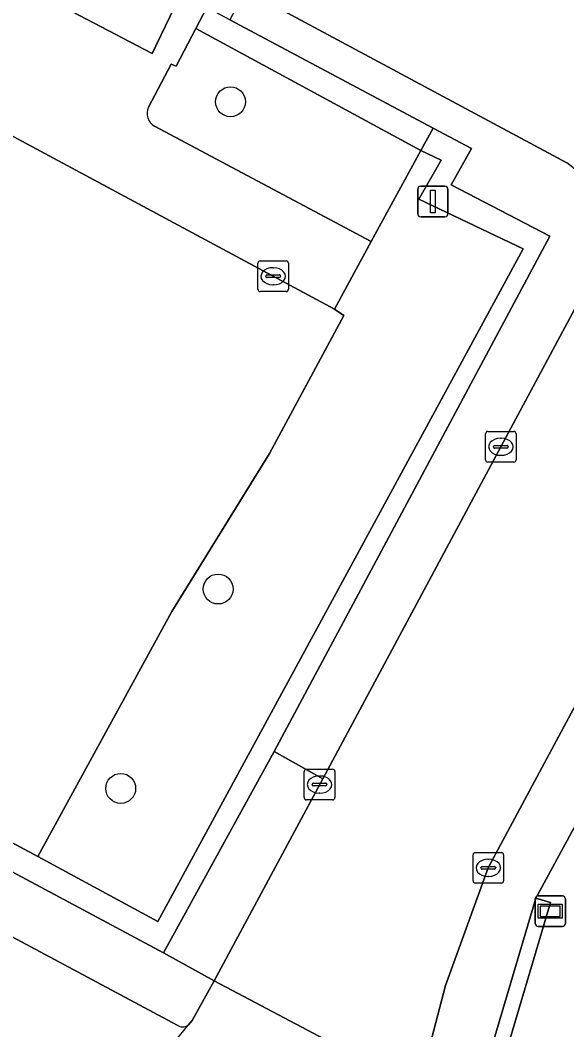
# Model space of a CAD drawing. Extents: x 159489 to 160304, y 383825 to 384531.
# Drawn here: x 159909.66 to 159927.54, y 383954.83 to 383987.85 of the extents above; entities that cross this region are included whole.
import ezdxf

# ---------------------------------------------------------------- set-up
doc = ezdxf.new("R2010")
doc.units = 0
for name, color, linetype in [('IMGEO_Boom', 7, 'Continuous'), ('IMGEO_Fietspad_gesloten', 7, 'Continuous'), ('IMGEO_Groenvoorziening', 7, 'Continuous'), ('IMGEO_Haag', 7, 'Continuous'), ('IMGEO_Hek', 7, 'Continuous'), ('IMGEO_Informatiebord', 7, 'Continuous'), ('IMGEO_Kolk', 7, 'Continuous'), ('IMGEO_Lichtmast', 7, 'Continuous'), ('IMGEO_Parkeervlak_open', 7, 'Continuous'), ('IMGEO_Rijbaan_lokaal_gesloten', 7, 'Continuous'), ('IMGEO_Rijbaan_lokaal_open', 7, 'Continuous'), ('IMGEO_Voetpad_open', 7, 'Continuous')]:
    doc.layers.add(name, color=color, linetype=linetype)

msp = doc.modelspace()

# ---------------------------------------------------------------- linework, layer by layer
at = {"layer": 'IMGEO_Boom'}
for centre in [(159916.536, 383985.182), (159916.132, 383969.248), (159912.945, 383962.728)]:
    msp.add_circle(centre, 0.489, dxfattribs=at)
at = {"layer": 'IMGEO_Fietspad_gesloten'}
msp.add_lwpolyline([(159914.789, 383954.987), (159829.267, 384000.762), (159827.511, 384001.747), (159820.478, 384006.14), (159815.453, 384008.909), (159814.236, 384009.579), (159812.526, 384010.519), (159810.974, 384011.376), (159809.37, 384007.908)], dxfattribs=at)
for centre, radius, start, end in [((159905.787, 383962.477), 11.997, 303.9758, 321.35), ((159914.975, 383955.257), 0.328, 235.3951, 303.6708)]:
    msp.add_arc(centre, radius, start, end, dxfattribs=at)
at = {"layer": 'IMGEO_Groenvoorziening'}
for points in [[(159833.623, 384000.986), (159833.449, 384000.644), (159914.348, 383957.355), (159917.967, 383963.931), (159926.977, 383980.784), (159923.758, 383982.469), (159924.418, 383983.659), (159923.163, 383984.322), (159922.762, 383983.587), (159923.422, 383983.268), (159922.699, 383982), (159926.104, 383980.377), (159914.162, 383958.38), (159910.232, 383960.503), (159906.502, 383962.5), (159847.363, 383994.162), (159843.388, 383996.29), (159837.377, 383999.508), (159836.092, 384000.196)], [(159915.401, 383987.574), (159914.755, 383986.344), (159914.597, 383986.412), (159913.858, 383985.002)], [(159914.053, 383984.387), (159921.133, 383980.608), (159922.762, 383983.587), (159915.401, 383987.574)], [(159928.547, 383960.34), (159932.874, 383968.245), (159931.814, 383968.87), (159926.527, 383959.143), (159927.006, 383959.001), (159925.183, 383952.866)], [(159925.183, 383952.866), (159927.006, 383959.001), (159926.527, 383959.143), (159924.711, 383953.033)]]:
    msp.add_lwpolyline(points, dxfattribs=at)
for points in [[(159910.523, 383990.514), (159909.675, 383989.022), (159913.969, 383986.762), (159914.706, 383988.28)], [(159916.515, 383987.865), (159915.762, 383988.26), (159915.401, 383987.574), (159922.762, 383983.587), (159923.163, 383984.322)], [(159922.762, 383983.587), (159921.133, 383980.608), (159919.935, 383978.4), (159920.243, 383978.197), (159917.813, 383973.681), (159914.616, 383968.515), (159910.232, 383960.503), (159914.162, 383958.38), (159926.104, 383980.377), (159922.699, 383982), (159923.422, 383983.268)]]:
    msp.add_lwpolyline(points, close=True, dxfattribs=at)
msp.add_arc((159914.27, 383984.794), 0.461, 153.2156, 241.9692, dxfattribs=at)
at = {"layer": 'IMGEO_Haag'}
msp.add_lwpolyline([(159916.515, 383987.865), (159915.762, 383988.26), (159915.401, 383987.574), (159922.762, 383983.587), (159923.163, 383984.322)], close=True, dxfattribs=at)
msp.add_lwpolyline([(159925.183, 383952.866), (159927.006, 383959.001), (159926.527, 383959.143), (159924.711, 383953.033)], dxfattribs=at)
at = {"layer": 'IMGEO_Hek'}
msp.add_lwpolyline([(159917.813, 383973.681), (159920.243, 383978.197)], dxfattribs=at)
at = {"layer": 'IMGEO_Informatiebord'}
for p, q in [((159926.5, 383958.312), (159926.5, 383959.112)), ((159926.5, 383959.112), (159926.5, 383958.312)), ((159926.6, 383959.212), (159927.39, 383959.212)), ((159927.39, 383959.212), (159926.6, 383959.212)), ((159927.49, 383959.112), (159927.49, 383958.312)), ((159927.49, 383958.312), (159927.49, 383959.112)), ((159927.39, 383958.212), (159926.6, 383958.212)), ((159926.6, 383958.212), (159927.39, 383958.212))]:
    msp.add_line(p, q, dxfattribs=at)
for points in [[(159926.601, 383958.944), (159927.389, 383958.944), (159927.389, 383958.48), (159926.601, 383958.48), (159926.601, 383958.944)], [(159926.666, 383958.879), (159926.666, 383958.545), (159927.324, 383958.545), (159927.324, 383958.879), (159926.666, 383958.879)]]:
    msp.add_lwpolyline(points, dxfattribs=at)
for centre, start, end in [((159926.6, 383959.112), 90, 180), ((159926.6, 383959.112), 90, 180), ((159927.39, 383959.112), 0, 90), ((159927.39, 383959.112), 360, 90), ((159926.6, 383958.312), 180, 270), ((159926.6, 383958.312), 180, 270), ((159927.39, 383958.312), 270, 0), ((159927.39, 383958.312), 270, 0)]:
    msp.add_arc(centre, 0.1, start, end, dxfattribs=at)
at = {"layer": 'IMGEO_Kolk'}
for p, q in [((159917.432, 383979.05), (159917.432, 383979.902)), ((159917.507, 383979.976), (159918.359, 383979.976)), ((159918.433, 383979.902), (159918.433, 383979.05)), ((159917.691, 383979.47), (159917.691, 383979.482)), ((159917.734, 383979.519), (159918.132, 383979.519)), ((159917.92, 383979.756), (159917.945, 383979.756)), ((159918.175, 383979.482), (159918.175, 383979.47)), ((159918.129, 383979.433), (159917.731, 383979.433)), ((159917.943, 383979.196), (159917.918, 383979.196)), ((159918.359, 383978.976), (159917.507, 383978.976)), ((159924.879, 383973.474), (159924.879, 383974.326)), ((159924.954, 383974.4), (159925.806, 383974.4)), ((159925.88, 383974.326), (159925.88, 383973.474)), ((159925.138, 383973.894), (159925.138, 383973.906)), ((159925.181, 383973.943), (159925.579, 383973.943)), ((159925.367, 383974.18), (159925.392, 383974.18)), ((159925.622, 383973.906), (159925.622, 383973.894)), ((159925.576, 383973.857), (159925.178, 383973.857)), ((159925.39, 383973.62), (159925.365, 383973.62)), ((159925.806, 383973.4), (159924.954, 383973.4)), ((159919.024, 383963.354), (159919.876, 383963.354)), ((159918.949, 383962.428), (159918.949, 383963.28)), ((159919.437, 383963.134), (159919.462, 383963.134)), ((159919.95, 383963.28), (159919.95, 383962.428)), ((159919.208, 383962.848), (159919.208, 383962.86)), ((159919.646, 383962.811), (159919.248, 383962.811)), ((159919.251, 383962.897), (159919.649, 383962.897)), ((159919.692, 383962.86), (159919.692, 383962.848)), ((159919.876, 383962.354), (159919.024, 383962.354)), ((159919.46, 383962.574), (159919.435, 383962.574)), ((159924.468, 383959.706), (159924.468, 383960.558)), ((159924.543, 383960.632), (159925.395, 383960.632)), ((159924.956, 383960.412), (159924.981, 383960.412)), ((159925.469, 383960.558), (159925.469, 383959.706)), ((159924.727, 383960.126), (159924.727, 383960.138)), ((159925.165, 383960.089), (159924.767, 383960.089)), ((159924.77, 383960.175), (159925.168, 383960.175)), ((159925.211, 383960.138), (159925.211, 383960.126)), ((159924.979, 383959.852), (159924.954, 383959.852)), ((159925.395, 383959.632), (159924.543, 383959.632))]:
    msp.add_line(p, q, dxfattribs=at)
for points in [[(159917.432, 383979.05), (159917.432, 383979.902)], [(159917.507, 383979.976), (159918.359, 383979.976)], [(159918.433, 383979.902), (159918.433, 383979.05)], [(159918.359, 383978.976), (159917.507, 383978.976)], [(159924.879, 383973.474), (159924.879, 383974.326)], [(159924.954, 383974.4), (159925.806, 383974.4)], [(159925.88, 383974.326), (159925.88, 383973.474)], [(159925.806, 383973.4), (159924.954, 383973.4)], [(159919.024, 383963.354), (159919.876, 383963.354)], [(159918.949, 383962.428), (159918.949, 383963.28)], [(159919.95, 383963.28), (159919.95, 383962.428)], [(159919.876, 383962.354), (159919.024, 383962.354)], [(159924.468, 383959.706), (159924.468, 383960.558)], [(159924.543, 383960.632), (159925.395, 383960.632)], [(159925.469, 383960.558), (159925.469, 383959.706)], [(159925.395, 383959.632), (159924.543, 383959.632)]]:
    msp.add_lwpolyline(points, dxfattribs=at)
for centre, radius, start, end in [((159917.509, 383979.9), 0.0765, 91.552, 178.448), ((159917.509, 383979.9), 0.0765, 91.552, 178.448), ((159918.357, 383979.9), 0.0765, 1.552, 88.448), ((159918.357, 383979.9), 0.0765, 1.552, 88.448), ((159917.731, 383979.479), 0.0403, 85.8775, 175.7526), ((159918.136, 383979.481), 0.0386, 1.7309, 96.639), ((159917.728, 383979.469), 0.0366, 178.938, 274.7102), ((159918.132, 383979.476), 0.043, 264.8664, 352.4533), ((159917.509, 383979.052), 0.0765, 181.552, 268.448), ((159917.509, 383979.052), 0.0765, 181.552, 268.448), ((159918.357, 383979.052), 0.0765, 271.552, 358.448), ((159918.357, 383979.052), 0.0765, 271.552, 358.448), ((159924.956, 383974.324), 0.0765, 91.552, 178.448), ((159924.956, 383974.324), 0.0765, 91.552, 178.448), ((159925.804, 383974.324), 0.0765, 1.552, 88.448), ((159925.804, 383974.324), 0.0765, 1.552, 88.448), ((159925.178, 383973.903), 0.0403, 85.8775, 175.7526), ((159925.175, 383973.893), 0.0366, 178.938, 274.7102), ((159925.579, 383973.9), 0.043, 264.8664, 352.4533), ((159925.583, 383973.905), 0.0386, 1.7309, 96.639), ((159924.956, 383973.476), 0.0765, 181.552, 268.448), ((159924.956, 383973.476), 0.0765, 181.552, 268.448), ((159925.804, 383973.476), 0.0765, 271.552, 358.448), ((159925.804, 383973.476), 0.0765, 271.552, 358.448), ((159919.026, 383963.278), 0.0765, 91.552, 178.448), ((159919.026, 383963.278), 0.0765, 91.552, 178.448), ((159919.874, 383963.278), 0.0765, 1.552, 88.448), ((159919.874, 383963.278), 0.0765, 1.552, 88.448), ((159919.248, 383962.857), 0.0403, 85.8775, 175.7526), ((159919.245, 383962.847), 0.0366, 178.938, 274.7102), ((159919.649, 383962.854), 0.043, 264.8664, 352.4533), ((159919.653, 383962.859), 0.0386, 1.7309, 96.639), ((159919.026, 383962.43), 0.0765, 181.552, 268.448), ((159919.026, 383962.43), 0.0765, 181.552, 268.448), ((159919.874, 383962.43), 0.0765, 271.552, 358.448), ((159919.874, 383962.43), 0.0765, 271.552, 358.448), ((159924.545, 383960.556), 0.0765, 91.552, 178.448), ((159924.545, 383960.556), 0.0765, 91.552, 178.448), ((159925.393, 383960.556), 0.0765, 1.552, 88.448), ((159925.393, 383960.556), 0.0765, 1.552, 88.448), ((159924.767, 383960.135), 0.0403, 85.8775, 175.7526), ((159924.764, 383960.125), 0.0366, 178.938, 274.7102), ((159925.168, 383960.132), 0.043, 264.8664, 352.4533), ((159925.172, 383960.137), 0.0386, 1.7309, 96.639), ((159924.545, 383959.708), 0.0765, 181.552, 268.448), ((159924.545, 383959.708), 0.0765, 181.552, 268.448), ((159925.393, 383959.708), 0.0765, 271.552, 358.448), ((159925.393, 383959.708), 0.0765, 271.552, 358.448)]:
    msp.add_arc(centre, radius, start, end, dxfattribs=at)
for centre, major_axis, ratio, start_param, end_param in [((159917.919, 383979.476), (-0.387, 0.002), 0.722429, 4.712389, 7.853982), ((159917.944, 383979.476), (-0.39, 0.002), 0.717154, 1.570796, 4.712389), ((159925.366, 383973.9), (-0.387, 0.002), 0.722429, 4.712389, 7.853982), ((159925.391, 383973.9), (-0.39, 0.002), 0.717154, 1.570796, 4.712389), ((159919.436, 383962.854), (-0.387, 0.002), 0.722429, 4.712389, 7.853982), ((159919.461, 383962.854), (-0.39, 0.002), 0.717154, 1.570796, 4.712389), ((159924.955, 383960.132), (-0.387, 0.002), 0.722429, 4.712389, 7.853982), ((159924.98, 383960.132), (-0.39, 0.002), 0.717154, 1.570796, 4.712389)]:
    msp.add_ellipse(centre, major_axis=major_axis, ratio=ratio, start_param=start_param, end_param=end_param, dxfattribs=at)
at = {"layer": 'IMGEO_Lichtmast'}
for p, q in [((159922.66, 383981.521), (159922.66, 383982.321)), ((159922.66, 383982.321), (159922.66, 383981.521)), ((159922.76, 383982.421), (159923.55, 383982.421)), ((159923.55, 383982.421), (159922.76, 383982.421)), ((159923.65, 383982.321), (159923.65, 383981.521)), ((159923.65, 383981.521), (159923.65, 383982.321)), ((159923.55, 383981.421), (159922.76, 383981.421)), ((159922.76, 383981.421), (159923.55, 383981.421))]:
    msp.add_line(p, q, dxfattribs=at)
msp.add_lwpolyline([(159923.08, 383982.296), (159923.23, 383982.296), (159923.23, 383981.546), (159923.08, 383981.546), (159923.08, 383982.296)], dxfattribs=at)
for centre, start, end in [((159922.76, 383982.321), 90, 180), ((159922.76, 383982.321), 90, 180), ((159923.55, 383982.321), 0, 90), ((159923.55, 383982.321), 360, 90), ((159922.76, 383981.521), 180, 270), ((159922.76, 383981.521), 180, 270), ((159923.55, 383981.521), 270, 0), ((159923.55, 383981.521), 270, 0)]:
    msp.add_arc(centre, 0.1, start, end, dxfattribs=at)
at = {"layer": 'IMGEO_Parkeervlak_open'}
for points in [[(159877.656, 384005.98), (159875.904, 384002.74), (159875.621, 384002.213), (159919.935, 383978.4), (159921.133, 383980.608), (159914.053, 383984.387)], [(159913.858, 383985.002), (159914.597, 383986.412), (159914.755, 383986.344), (159915.401, 383987.574), (159915.762, 383988.26), (159914.924, 383988.73), (159914.706, 383988.28), (159913.969, 383986.762), (159909.675, 383989.022), (159877.656, 384005.98)]]:
    msp.add_lwpolyline(points, dxfattribs=at)
msp.add_arc((159914.27, 383984.794), 0.461, 153.2156, 241.9692, dxfattribs=at)
at = {"layer": 'IMGEO_Rijbaan_lokaal_gesloten'}
for points in [[(159958.88, 384036.126), (159958.224, 384034.907), (159956.485, 384031.679), (159947.813, 384015.572), (159947.012, 384014.083), (159935.597, 383992.883), (159932.765, 383987.623), (159929.714, 383982.008), (159928.455, 383979.636), (159919.559, 383963.042), (159916.006, 383956.435), (159922.683, 383952.904), (159923.566, 383956.288), (159924.969, 383960.132), (159930.308, 383970.078), (159934.777, 383978.413), (159935.272, 383979.336), (159938.204, 383984.805), (159939.108, 383986.438), (159957.072, 384019.83), (159962.326, 384029.596)], [(159922.683, 383952.904), (159916.006, 383956.435), (159915.282, 383955.142), (159915.157, 383954.984)]]:
    msp.add_lwpolyline(points, dxfattribs=at)
msp.add_arc((159905.787, 383962.477), 11.997, 303.9758, 321.35, dxfattribs=at)
at = {"layer": 'IMGEO_Rijbaan_lokaal_open'}
for points in [[(159862.412, 384017.983), (159872.417, 384012.684), (159878.518, 384009.42), (159910.32, 383992.364), (159917.028, 383988.832), (159927.536, 383983.189)], [(159861.206, 383992.151), (159849.659, 383998.303), (159847.363, 383994.162), (159906.502, 383962.5), (159910.232, 383960.503), (159914.616, 383968.515), (159917.813, 383973.681), (159920.243, 383978.197), (159919.935, 383978.4), (159875.621, 384002.213), (159875.904, 384002.74)]]:
    msp.add_lwpolyline(points, dxfattribs=at)
msp.add_arc((159925.865, 383980.861), 2.865, 334.6775, 54.3265, dxfattribs=at)
at = {"layer": 'IMGEO_Voetpad_open'}
for points in [[(159833.449, 384000.644), (159832.553, 384001.116), (159829.447, 384002.76), (159821.93, 384007.409), (159820.356, 384008.411), (159816.486, 384010.875), (159816.221, 384011.044), (159815.316, 384011.59), (159814.597, 384012.024), (159814.096, 384012.326), (159812.088, 384013.422), (159810.974, 384011.376), (159812.526, 384010.519), (159814.236, 384009.579), (159815.453, 384008.909), (159820.478, 384006.14), (159827.511, 384001.747), (159829.267, 384000.762), (159914.789, 383954.987)], [(159915.157, 383954.984), (159915.282, 383955.142), (159916.006, 383956.435), (159914.348, 383957.355), (159833.449, 384000.644)], [(159927.536, 383983.189), (159917.028, 383988.832), (159916.515, 383987.865), (159923.163, 383984.322), (159924.418, 383983.659), (159923.758, 383982.469), (159926.977, 383980.784), (159917.967, 383963.931), (159919.559, 383963.042), (159928.455, 383979.636)], [(159924.711, 383953.033), (159926.527, 383959.143), (159931.814, 383968.87), (159932.874, 383968.245), (159934.195, 383970.808)], [(159930.308, 383970.078), (159924.969, 383960.132), (159923.566, 383956.288), (159922.683, 383952.904)]]:
    msp.add_lwpolyline(points, dxfattribs=at)
msp.add_lwpolyline([(159919.559, 383963.042), (159917.967, 383963.931), (159914.348, 383957.355), (159916.006, 383956.435)], close=True, dxfattribs=at)
for centre, radius, start, end in [((159925.865, 383980.861), 2.865, 334.6775, 54.3265), ((159914.975, 383955.257), 0.328, 235.3951, 303.6708)]:
    msp.add_arc(centre, radius, start, end, dxfattribs=at)

doc.saveas('drawing.dxf')
